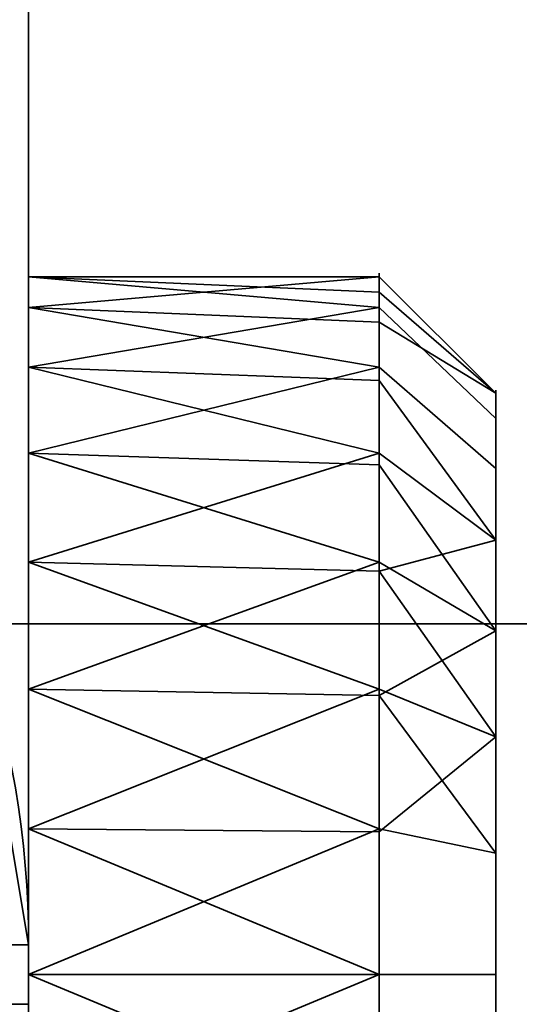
# Model space of a CAD drawing. Header units: millimetres. Extents: x -503 to 6703, y -110 to 193.
# Tile 898 of 1056: x 3437.46 to 3439.6, y -15.63 to -11.42. Entities that reach past the tile are written whole.
import ezdxf

# ---------------------------------------------------------------- set-up
doc = ezdxf.new("R2010")
doc.units = ezdxf.units.MM
doc.layers.add('151', color=7, linetype='Continuous', true_color=0xffffff)

# ---------------------------------------------------------------- blocks, each defined once
blk = doc.blocks.new('UG_SURFACE_003')
at = {"layer": '151', "color": 252, "linetype": 'Continuous', "lineweight": 35}
for points in [[(3602.5, -14, 2212.25), (3602.5, 174.4, 2212.25), (2397.5, 174.4, 2212.25), (2397.5, -14, 2212.25)], [(2547.4999, -14, 2062.2499), (2547.4999, 174.4, 2062.2499), (3452.5001, 174.4, 2062.2499), (3452.5001, -14, 2062.2499)], [(3602.5, -14, 2212.25), (2397.5, -14, 2212.25), (2547.4999, -14, 2062.2499), (3452.5001, -14, 2062.2499)]]:
    blk.add_3dface(points, dxfattribs=at)
blk = doc.blocks.new('UG_SURFACE_268')
at = {"layer": '151', "color": 252, "linetype": 'Continuous', "lineweight": 35}
for points in [[(2532.0001, -14, 2075.2499), (3467.9999, -14, 2075.2499), (3466.5, -14, 2073.75), (2533.5, -14, 2073.75)], [(2532.0001, -14, 2075.2499), (2532.0001, -25.92, 2075.2499), (3467.9999, -25.92, 2075.2499), (3467.9999, -14, 2075.2499)], [(2533.5, -14, 2073.75), (3466.5, -14, 2073.75), (3466.5, -25.92, 2073.75), (2533.5, -25.92, 2073.75)]]:
    blk.add_3dface(points, dxfattribs=at)
blk = doc.blocks.new('UG_SURFACE_292')
at = {"layer": '151', "color": 252, "linetype": 'Continuous', "lineweight": 35}
for points in [[(3435.4999, -22, 331.25), (3437.5, -22, 331.25), (3437.5, -9, 331.25), (3435.4999, -9, 331.25)], [(3435.4999, -9, 322.25), (3437.5, -9, 322.25), (3437.5, -22, 322.25), (3435.4999, -22, 322.25)], [(3437.5, -9, 331.25), (3437.5, -13.7366, 329.1771), (3437.5, -12.9019, 328.25)], [(3437.5, -9, 331.25), (3437.5, -22, 331.25), (3437.5, -16.1237, 329.6844), (3437.5, -14.8763, 329.6844)], [(3437.5, -9, 322.25), (3437.5, -12.6468, 325.8229), (3437.5, -13.2706, 324.7426)], [(3437.5, -12.9019, 328.25), (3437.5, -12.5164, 327.0636), (3437.5, -9, 331.25)], [(3437.5, -12.5164, 327.0636), (3437.5, -12.6468, 325.8229), (3437.5, -9, 322.25), (3437.5, -9, 331.25)], [(3437.5, -14.8763, 329.6844), (3437.5, -13.7366, 329.1771), (3437.5, -9, 331.25)], [(3437.5, -13.2706, 324.7426), (3437.5, -14.2798, 324.0094), (3437.5, -9, 322.25)], [(3437.5, -22, 322.25), (3437.5, -9, 322.25), (3437.5, -15.5, 323.75), (3437.5, -16.7202, 324.0094)], [(3437.5, -14.2798, 324.0094), (3437.5, -15.5, 323.75), (3437.5, -9, 322.25)], [(3437.5, -12.5164, 327.0636), (3438.9999, -12.5816, 327.0567), (3438.9999, -12.5164, 326.4364)], [(3438.9999, -12.5164, 326.4364), (3437.5, -12.6468, 325.8229), (3437.5, -12.5164, 327.0636)], [(3438.9999, -12.6468, 327.677), (3437.5, -12.5164, 327.0636), (3437.5, -12.9019, 328.25)], [(3438.9999, -12.6468, 327.677), (3438.9999, -12.5816, 327.0567), (3437.5, -12.5164, 327.0636)], [(3438.9999, -12.5164, 326.4364), (3438.9999, -12.7092, 325.8432), (3437.5, -12.6468, 325.8229)], [(3439.5001, -13.0137, 326.4887), (3438.9999, -12.5164, 326.4364), (3438.9999, -12.5816, 327.0567)], [(3438.9999, -12.7092, 325.8432), (3438.9999, -12.5164, 326.4364), (3439.5001, -13.0137, 326.4887)], [(3438.9999, -12.5816, 327.0567), (3438.9999, -12.6468, 327.677), (3439.5001, -13.1224, 327.5225), (3439.5001, -13.0137, 326.4887)], [(3437.5, -13.2706, 324.7426), (3437.5, -12.6468, 325.8229), (3438.9999, -12.9019, 325.25)], [(3437.5, -12.6468, 325.8229), (3438.9999, -12.7092, 325.8432), (3438.9999, -12.9019, 325.25)], [(3437.5, -12.9019, 328.25), (3438.9999, -12.9587, 328.2172), (3438.9999, -12.6468, 327.677)], [(3439.5001, -13.6421, 328.4228), (3439.5001, -13.1224, 327.5225), (3438.9999, -12.6468, 327.677), (3438.9999, -12.9587, 328.2172)], [(3439.5001, -13.0137, 326.4887), (3439.5001, -13.3349, 325.5), (3438.9999, -12.9019, 325.25), (3438.9999, -12.7092, 325.8432)], [(3437.5, -12.9019, 328.25), (3437.5, -13.7366, 329.1771), (3438.9999, -13.2706, 328.7574)], [(3438.9999, -13.2706, 328.7574), (3438.9999, -12.9587, 328.2172), (3437.5, -12.9019, 328.25)], [(3438.9999, -12.9019, 325.25), (3438.9999, -13.3193, 324.7865), (3437.5, -13.2706, 324.7426)], [(3438.9999, -13.3193, 324.7865), (3438.9999, -12.9019, 325.25), (3439.5001, -13.3349, 325.5), (3439.5001, -14.0305, 324.7274)], [(3438.9999, -12.9587, 328.2172), (3438.9999, -13.2706, 328.7574), (3439.5001, -13.6421, 328.4228)], [(3439.5001, -13.3349, 325.5), (3439.5001, -13.0137, 326.4887), (3439.5001, -13.1224, 327.5225), (3439.5001, -15.5, 326.75)], [(3439.5001, -13.1224, 327.5225), (3439.5001, -13.6421, 328.4228), (3439.5001, -14.4832, 329.0339), (3439.5001, -15.5, 326.75)], [(3437.5, -13.2706, 324.7426), (3438.9999, -13.3193, 324.7865), (3438.9999, -13.7366, 324.3229)], [(3438.9999, -13.7366, 324.3229), (3437.5, -14.2798, 324.0094), (3437.5, -13.2706, 324.7426)], [(3437.5, -13.7366, 329.1771), (3438.9999, -13.7752, 329.124), (3438.9999, -13.2706, 328.7574)], [(3439.5001, -14.4832, 329.0339), (3439.5001, -13.6421, 328.4228), (3438.9999, -13.2706, 328.7574), (3438.9999, -13.7752, 329.124)], [(3439.5001, -14.0305, 324.7274), (3438.9999, -13.7366, 324.3229), (3438.9999, -13.3193, 324.7865)], [(3439.5001, -15.5, 326.75), (3439.5001, -14.9802, 324.3046), (3439.5001, -14.0305, 324.7274), (3439.5001, -13.3349, 325.5)], [(3438.9999, -14.2798, 329.4906), (3437.5, -13.7366, 329.1771), (3437.5, -14.8763, 329.6844)], [(3438.9999, -14.2798, 329.4906), (3438.9999, -13.7752, 329.124), (3437.5, -13.7366, 329.1771)], [(3438.9999, -13.7366, 324.3229), (3438.9999, -14.3065, 324.0693), (3437.5, -14.2798, 324.0094)], [(3438.9999, -14.3065, 324.0693), (3438.9999, -13.7366, 324.3229), (3439.5001, -14.0305, 324.7274)], [(3438.9999, -13.7752, 329.124), (3438.9999, -14.2798, 329.4906), (3439.5001, -14.4832, 329.0339)], [(3439.5001, -14.0305, 324.7274), (3439.5001, -14.9802, 324.3046), (3438.9999, -14.8763, 323.8156), (3438.9999, -14.3065, 324.0693)], [(3437.2103, -14.0959, 317.1327), (3437.4239, -15.373, 317.1327), (3437.5, -15.373, 316.75), (3437.2835, -14.0788, 316.75)], [(3437.2835, -14.0788, 314.75), (3437.5, -15.373, 314.75), (3437.4239, -15.373, 314.3673), (3437.2103, -14.0959, 314.3673)], [(3437.2835, -14.0788, 336.75), (3437.5, -15.373, 336.75), (3437.4239, -15.373, 336.3673), (3437.2103, -14.0959, 336.3673)], [(3437.2103, -14.0959, 339.1327), (3437.4239, -15.373, 339.1327), (3437.5, -15.373, 338.75), (3437.2835, -14.0788, 338.75)], [(3437.5, -15.373, 338.75), (3437.5, -15.373, 336.75), (3437.2835, -14.0788, 336.75), (3437.2835, -14.0788, 338.75)], [(3437.5, -15.373, 316.75), (3437.5, -15.373, 314.75), (3437.2835, -14.0788, 314.75), (3437.2835, -14.0788, 316.75)], [(3437.5, -15.5, 323.75), (3437.5, -14.2798, 324.0094), (3438.9999, -14.8763, 323.8156)], [(3437.5, -14.2798, 324.0094), (3438.9999, -14.3065, 324.0693), (3438.9999, -14.8763, 323.8156)], [(3437.5, -14.8763, 329.6844), (3438.9999, -14.8899, 329.6203), (3438.9999, -14.2798, 329.4906)], [(3439.5001, -14.4832, 329.0339), (3438.9999, -14.2798, 329.4906), (3438.9999, -14.8899, 329.6203)], [(3438.9999, -14.8899, 329.6203), (3438.9999, -15.5, 329.75), (3439.5001, -15.5, 329.25), (3439.5001, -14.4832, 329.0339)], [(3439.5001, -14.4832, 329.0339), (3439.5001, -15.5, 329.25), (3439.5001, -16.5168, 329.0339), (3439.5001, -15.5, 326.75)], [(3438.9999, -15.5, 329.75), (3437.5, -14.8763, 329.6844), (3437.5, -16.1237, 329.6844)], [(3438.9999, -15.5, 329.75), (3438.9999, -14.8899, 329.6203), (3437.5, -14.8763, 329.6844)], [(3438.9999, -14.8763, 323.8156), (3438.9999, -15.5, 323.75), (3437.5, -15.5, 323.75)], [(3438.9999, -15.5, 323.75), (3438.9999, -14.8763, 323.8156), (3439.5001, -14.9802, 324.3046), (3439.5001, -15.5, 324.25)], [(3439.5001, -16.0198, 324.3046), (3439.5001, -15.5, 324.25), (3439.5001, -14.9802, 324.3046), (3439.5001, -15.5, 326.75)], [(3437.4239, -15.373, 339.1327), (3437.4239, -15.627, 339.1327), (3437.5, -15.627, 338.75), (3437.5, -15.373, 338.75)], [(3437.4239, -15.627, 336.3673), (3437.4239, -15.373, 336.3673), (3437.5, -15.373, 336.75), (3437.5, -15.627, 336.75)], [(3437.4239, -15.373, 317.1327), (3437.4239, -15.627, 317.1327), (3437.5, -15.627, 316.75), (3437.5, -15.373, 316.75)], [(3437.4239, -15.627, 314.3673), (3437.4239, -15.373, 314.3673), (3437.5, -15.373, 314.75), (3437.5, -15.627, 314.75)], [(3437.5, -15.373, 338.75), (3437.5, -15.627, 338.75), (3437.5, -15.627, 336.75), (3437.5, -15.373, 336.75)], [(3437.5, -15.373, 316.75), (3437.5, -15.627, 316.75), (3437.5, -15.627, 314.75), (3437.5, -15.373, 314.75)], [(3437.5, -16.1237, 329.6844), (3438.9999, -16.1101, 329.6203), (3438.9999, -15.5, 329.75)], [(3437.5, -15.5, 323.75), (3438.9999, -15.5, 323.75), (3438.9999, -16.1237, 323.8156)], [(3438.9999, -16.1237, 323.8156), (3437.5, -16.7202, 324.0094), (3437.5, -15.5, 323.75)], [(3439.5001, -16.5168, 329.0339), (3439.5001, -15.5, 329.25), (3438.9999, -15.5, 329.75), (3438.9999, -16.1101, 329.6203)], [(3439.5001, -15.5, 324.25), (3439.5001, -16.0198, 324.3046), (3438.9999, -16.1237, 323.8156), (3438.9999, -15.5, 323.75)], [(3439.5001, -16.5168, 329.0339), (3439.5001, -17.3579, 328.4228), (3439.5001, -17.8776, 327.5225), (3439.5001, -15.5, 326.75)], [(3439.5001, -17.8776, 327.5225), (3439.5001, -17.9863, 326.4887), (3439.5001, -17.6651, 325.5), (3439.5001, -15.5, 326.75)], [(3439.5001, -17.6651, 325.5), (3439.5001, -16.9695, 324.7274), (3439.5001, -16.0198, 324.3046), (3439.5001, -15.5, 326.75)]]:
    blk.add_3dface(points, dxfattribs=at)
blk = doc.blocks.new('UG_SURFACE_300')
at = {"layer": '151', "color": 252, "linetype": 'Continuous', "lineweight": 35}
for points in [[(3435.4999, -22, 1766.25), (3437.5, -22, 1766.25), (3437.5, -9, 1766.25), (3435.4999, -9, 1766.25)], [(3435.4999, -9, 1757.25), (3437.5, -9, 1757.25), (3437.5, -22, 1757.25), (3435.4999, -22, 1757.25)], [(3437.5, -9, 1766.25), (3437.5, -22, 1766.25), (3437.5, -16.1237, 1764.6844), (3437.5, -14.8763, 1764.6844)], [(3437.5, -9, 1757.25), (3437.5, -9, 1766.25), (3437.5, -12.5164, 1762.0636), (3437.5, -12.6468, 1760.8229)], [(3437.5, -14.8763, 1764.6844), (3437.5, -13.7366, 1764.1771), (3437.5, -9, 1766.25)], [(3437.5, -9, 1766.25), (3437.5, -12.9019, 1763.25), (3437.5, -12.5164, 1762.0636)], [(3437.5, -12.6468, 1760.8229), (3437.5, -13.2706, 1759.7426), (3437.5, -9, 1757.25)], [(3437.5, -13.7366, 1764.1771), (3437.5, -12.9019, 1763.25), (3437.5, -9, 1766.25)], [(3437.5, -13.2706, 1759.7426), (3437.5, -14.2798, 1759.0094), (3437.5, -9, 1757.25)], [(3437.5, -22, 1757.25), (3437.5, -9, 1757.25), (3437.5, -15.5, 1758.75), (3437.5, -16.7202, 1759.0094)], [(3437.5, -14.2798, 1759.0094), (3437.5, -15.5, 1758.75), (3437.5, -9, 1757.25)], [(3437.5, -12.5164, 1762.0636), (3438.9999, -12.5816, 1762.0567), (3438.9999, -12.5164, 1761.4365)], [(3438.9999, -12.5164, 1761.4365), (3437.5, -12.6468, 1760.8229), (3437.5, -12.5164, 1762.0636)], [(3438.9999, -12.6468, 1762.6771), (3437.5, -12.5164, 1762.0636), (3437.5, -12.9019, 1763.25)], [(3438.9999, -12.6468, 1762.6771), (3438.9999, -12.5816, 1762.0567), (3437.5, -12.5164, 1762.0636)], [(3438.9999, -12.5164, 1761.4365), (3438.9999, -12.7092, 1760.8432), (3437.5, -12.6468, 1760.8229)], [(3439.5001, -13.0137, 1761.4887), (3438.9999, -12.5164, 1761.4365), (3438.9999, -12.5816, 1762.0567)], [(3438.9999, -12.7092, 1760.8432), (3438.9999, -12.5164, 1761.4365), (3439.5001, -13.0137, 1761.4887)], [(3438.9999, -12.5816, 1762.0567), (3438.9999, -12.6468, 1762.6771), (3439.5001, -13.1224, 1762.5226), (3439.5001, -13.0137, 1761.4887)], [(3437.5, -12.6468, 1760.8229), (3438.9999, -12.7092, 1760.8432), (3438.9999, -12.9019, 1760.25)], [(3438.9999, -12.9019, 1760.25), (3437.5, -13.2706, 1759.7426), (3437.5, -12.6468, 1760.8229)], [(3437.5, -12.9019, 1763.25), (3438.9999, -12.9587, 1763.2172), (3438.9999, -12.6468, 1762.6771)], [(3439.5001, -13.6421, 1763.4228), (3439.5001, -13.1224, 1762.5226), (3438.9999, -12.6468, 1762.6771), (3438.9999, -12.9587, 1763.2172)], [(3439.5001, -13.0137, 1761.4887), (3439.5001, -13.3349, 1760.5), (3438.9999, -12.9019, 1760.25), (3438.9999, -12.7092, 1760.8432)], [(3437.5, -12.9019, 1763.25), (3437.5, -13.7366, 1764.1771), (3438.9999, -13.2706, 1763.7573)], [(3438.9999, -13.2706, 1763.7573), (3438.9999, -12.9587, 1763.2172), (3437.5, -12.9019, 1763.25)], [(3438.9999, -12.9019, 1760.25), (3438.9999, -13.3193, 1759.7865), (3437.5, -13.2706, 1759.7426)], [(3438.9999, -13.3193, 1759.7865), (3438.9999, -12.9019, 1760.25), (3439.5001, -13.3349, 1760.5), (3439.5001, -14.0305, 1759.7275)], [(3438.9999, -12.9587, 1763.2172), (3438.9999, -13.2706, 1763.7573), (3439.5001, -13.6421, 1763.4228)], [(3439.5001, -13.3349, 1760.5), (3439.5001, -13.0137, 1761.4887), (3439.5001, -13.1224, 1762.5226), (3439.5001, -15.5, 1761.75)], [(3439.5001, -13.1224, 1762.5226), (3439.5001, -13.6421, 1763.4228), (3439.5001, -14.4832, 1764.0339), (3439.5001, -15.5, 1761.75)], [(3437.5, -14.2798, 1759.0094), (3437.5, -13.2706, 1759.7426), (3438.9999, -13.7366, 1759.323)], [(3437.5, -13.2706, 1759.7426), (3438.9999, -13.3193, 1759.7865), (3438.9999, -13.7366, 1759.323)], [(3437.5, -13.7366, 1764.1771), (3438.9999, -13.7752, 1764.124), (3438.9999, -13.2706, 1763.7573)], [(3439.5001, -13.6421, 1763.4228), (3438.9999, -13.2706, 1763.7573), (3438.9999, -13.7752, 1764.124)], [(3439.5001, -14.0305, 1759.7275), (3438.9999, -13.7366, 1759.323), (3438.9999, -13.3193, 1759.7865)], [(3439.5001, -15.5, 1761.75), (3439.5001, -14.9802, 1759.3046), (3439.5001, -14.0305, 1759.7275), (3439.5001, -13.3349, 1760.5)], [(3438.9999, -13.7752, 1764.124), (3438.9999, -14.2798, 1764.4906), (3439.5001, -14.4832, 1764.0339), (3439.5001, -13.6421, 1763.4228)], [(3438.9999, -14.2798, 1764.4906), (3437.5, -13.7366, 1764.1771), (3437.5, -14.8763, 1764.6844)], [(3438.9999, -14.2798, 1764.4906), (3438.9999, -13.7752, 1764.124), (3437.5, -13.7366, 1764.1771)], [(3438.9999, -13.7366, 1759.323), (3438.9999, -14.3065, 1759.0692), (3437.5, -14.2798, 1759.0094)], [(3438.9999, -14.3065, 1759.0692), (3438.9999, -13.7366, 1759.323), (3439.5001, -14.0305, 1759.7275), (3439.5001, -14.9802, 1759.3046)], [(3437.2103, -14.0959, 1752.1327), (3437.4239, -15.373, 1752.1327), (3437.5, -15.373, 1751.75), (3437.2835, -14.0788, 1751.75)], [(3437.2835, -14.0788, 1749.75), (3437.5, -15.373, 1749.75), (3437.4239, -15.373, 1749.3674), (3437.2103, -14.0959, 1749.3674)], [(3437.2835, -14.0788, 1771.75), (3437.5, -15.373, 1771.75), (3437.4239, -15.373, 1771.3673), (3437.2103, -14.0959, 1771.3673)], [(3437.2103, -14.0959, 1774.1327), (3437.4239, -15.373, 1774.1327), (3437.5, -15.373, 1773.7499), (3437.2835, -14.0788, 1773.7499)], [(3437.5, -15.373, 1773.7499), (3437.5, -15.373, 1771.75), (3437.2835, -14.0788, 1771.75), (3437.2835, -14.0788, 1773.7499)], [(3437.5, -15.373, 1751.75), (3437.5, -15.373, 1749.75), (3437.2835, -14.0788, 1749.75), (3437.2835, -14.0788, 1751.75)], [(3437.5, -15.5, 1758.75), (3437.5, -14.2798, 1759.0094), (3438.9999, -14.8763, 1758.8155)], [(3437.5, -14.2798, 1759.0094), (3438.9999, -14.3065, 1759.0692), (3438.9999, -14.8763, 1758.8155)], [(3437.5, -14.8763, 1764.6844), (3438.9999, -14.8899, 1764.6203), (3438.9999, -14.2798, 1764.4906)], [(3439.5001, -14.4832, 1764.0339), (3438.9999, -14.2798, 1764.4906), (3438.9999, -14.8899, 1764.6203)], [(3439.5001, -14.9802, 1759.3046), (3438.9999, -14.8763, 1758.8155), (3438.9999, -14.3065, 1759.0692)], [(3438.9999, -14.8899, 1764.6203), (3438.9999, -15.5, 1764.75), (3439.5001, -15.5, 1764.25), (3439.5001, -14.4832, 1764.0339)], [(3439.5001, -14.4832, 1764.0339), (3439.5001, -15.5, 1764.25), (3439.5001, -16.5168, 1764.0339), (3439.5001, -15.5, 1761.75)], [(3437.5, -14.8763, 1764.6844), (3437.5, -16.1237, 1764.6844), (3438.9999, -15.5, 1764.75)], [(3438.9999, -15.5, 1764.75), (3438.9999, -14.8899, 1764.6203), (3437.5, -14.8763, 1764.6844)], [(3438.9999, -14.8763, 1758.8155), (3438.9999, -15.5, 1758.75), (3437.5, -15.5, 1758.75)], [(3438.9999, -15.5, 1758.75), (3438.9999, -14.8763, 1758.8155), (3439.5001, -14.9802, 1759.3046), (3439.5001, -15.5, 1759.25)], [(3439.5001, -16.0198, 1759.3046), (3439.5001, -15.5, 1759.25), (3439.5001, -14.9802, 1759.3046), (3439.5001, -15.5, 1761.75)], [(3437.4239, -15.373, 1774.1327), (3437.4239, -15.627, 1774.1327), (3437.5, -15.627, 1773.7499), (3437.5, -15.373, 1773.7499)], [(3437.4239, -15.627, 1771.3673), (3437.4239, -15.373, 1771.3673), (3437.5, -15.373, 1771.75), (3437.5, -15.627, 1771.75)], [(3437.4239, -15.373, 1752.1327), (3437.4239, -15.627, 1752.1327), (3437.5, -15.627, 1751.75), (3437.5, -15.373, 1751.75)], [(3437.4239, -15.627, 1749.3674), (3437.4239, -15.373, 1749.3674), (3437.5, -15.373, 1749.75), (3437.5, -15.627, 1749.75)], [(3437.5, -15.373, 1773.7499), (3437.5, -15.627, 1773.7499), (3437.5, -15.627, 1771.75), (3437.5, -15.373, 1771.75)], [(3437.5, -15.373, 1751.75), (3437.5, -15.627, 1751.75), (3437.5, -15.627, 1749.75), (3437.5, -15.373, 1749.75)], [(3437.5, -16.1237, 1764.6844), (3438.9999, -16.1101, 1764.6203), (3438.9999, -15.5, 1764.75)], [(3437.5, -15.5, 1758.75), (3438.9999, -15.5, 1758.75), (3438.9999, -16.1237, 1758.8155)], [(3438.9999, -16.1237, 1758.8155), (3437.5, -16.7202, 1759.0094), (3437.5, -15.5, 1758.75)], [(3439.5001, -16.5168, 1764.0339), (3439.5001, -15.5, 1764.25), (3438.9999, -15.5, 1764.75), (3438.9999, -16.1101, 1764.6203)], [(3439.5001, -15.5, 1759.25), (3439.5001, -16.0198, 1759.3046), (3438.9999, -16.1237, 1758.8155), (3438.9999, -15.5, 1758.75)], [(3439.5001, -16.5168, 1764.0339), (3439.5001, -17.3579, 1763.4228), (3439.5001, -17.8776, 1762.5226), (3439.5001, -15.5, 1761.75)], [(3439.5001, -17.8776, 1762.5226), (3439.5001, -17.9863, 1761.4887), (3439.5001, -17.6651, 1760.5), (3439.5001, -15.5, 1761.75)], [(3439.5001, -17.6651, 1760.5), (3439.5001, -16.9695, 1759.7275), (3439.5001, -16.0198, 1759.3046), (3439.5001, -15.5, 1761.75)]]:
    blk.add_3dface(points, dxfattribs=at)
blk = doc.blocks.new('UG_SURFACE_304')
at = {"layer": '151', "color": 252, "linetype": 'Continuous', "lineweight": 35}
for points in [[(3435.4999, -22, 1516.25), (3437.5, -22, 1516.25), (3437.5, -9, 1516.25), (3435.4999, -9, 1516.25)], [(3435.4999, -9, 1507.25), (3437.5, -9, 1507.25), (3437.5, -22, 1507.25), (3435.4999, -22, 1507.25)], [(3437.5, -9, 1516.25), (3437.5, -22, 1516.25), (3437.5, -16.1237, 1514.6844), (3437.5, -14.8763, 1514.6844)], [(3437.5, -9, 1507.25), (3437.5, -9, 1516.25), (3437.5, -12.5164, 1512.0636), (3437.5, -12.6468, 1510.8229)], [(3437.5, -14.8763, 1514.6844), (3437.5, -13.7366, 1514.1771), (3437.5, -9, 1516.25)], [(3437.5, -9, 1516.25), (3437.5, -12.9019, 1513.25), (3437.5, -12.5164, 1512.0636)], [(3437.5, -12.6468, 1510.8229), (3437.5, -13.2706, 1509.7426), (3437.5, -9, 1507.25)], [(3437.5, -13.7366, 1514.1771), (3437.5, -12.9019, 1513.25), (3437.5, -9, 1516.25)], [(3437.5, -13.2706, 1509.7426), (3437.5, -14.2798, 1509.0094), (3437.5, -9, 1507.25)], [(3437.5, -22, 1507.25), (3437.5, -9, 1507.25), (3437.5, -15.5, 1508.75), (3437.5, -16.7202, 1509.0094)], [(3437.5, -14.2798, 1509.0094), (3437.5, -15.5, 1508.75), (3437.5, -9, 1507.25)], [(3437.5, -12.5164, 1512.0636), (3438.9999, -12.5816, 1512.0567), (3438.9999, -12.5164, 1511.4365)], [(3438.9999, -12.5164, 1511.4365), (3437.5, -12.6468, 1510.8229), (3437.5, -12.5164, 1512.0636)], [(3438.9999, -12.6468, 1512.6771), (3437.5, -12.5164, 1512.0636), (3437.5, -12.9019, 1513.25)], [(3438.9999, -12.6468, 1512.6771), (3438.9999, -12.5816, 1512.0567), (3437.5, -12.5164, 1512.0636)], [(3438.9999, -12.5164, 1511.4365), (3438.9999, -12.7092, 1510.8432), (3437.5, -12.6468, 1510.8229)], [(3439.5001, -13.0137, 1511.4887), (3438.9999, -12.5164, 1511.4365), (3438.9999, -12.5816, 1512.0567)], [(3438.9999, -12.7092, 1510.8432), (3438.9999, -12.5164, 1511.4365), (3439.5001, -13.0137, 1511.4887)], [(3438.9999, -12.5816, 1512.0567), (3438.9999, -12.6468, 1512.6771), (3439.5001, -13.1224, 1512.5226), (3439.5001, -13.0137, 1511.4887)], [(3437.5, -12.6468, 1510.8229), (3438.9999, -12.7092, 1510.8432), (3438.9999, -12.9019, 1510.25)], [(3438.9999, -12.9019, 1510.25), (3437.5, -13.2706, 1509.7426), (3437.5, -12.6468, 1510.8229)], [(3437.5, -12.9019, 1513.25), (3438.9999, -12.9587, 1513.2172), (3438.9999, -12.6468, 1512.6771)], [(3439.5001, -13.6421, 1513.4228), (3439.5001, -13.1224, 1512.5226), (3438.9999, -12.6468, 1512.6771), (3438.9999, -12.9587, 1513.2172)], [(3439.5001, -13.0137, 1511.4887), (3439.5001, -13.3349, 1510.5), (3438.9999, -12.9019, 1510.25), (3438.9999, -12.7092, 1510.8432)], [(3437.5, -12.9019, 1513.25), (3437.5, -13.7366, 1514.1771), (3438.9999, -13.2706, 1513.7573)], [(3438.9999, -13.2706, 1513.7573), (3438.9999, -12.9587, 1513.2172), (3437.5, -12.9019, 1513.25)], [(3438.9999, -12.9019, 1510.25), (3438.9999, -13.3193, 1509.7865), (3437.5, -13.2706, 1509.7426)], [(3438.9999, -13.3193, 1509.7865), (3438.9999, -12.9019, 1510.25), (3439.5001, -13.3349, 1510.5), (3439.5001, -14.0305, 1509.7275)], [(3438.9999, -12.9587, 1513.2172), (3438.9999, -13.2706, 1513.7573), (3439.5001, -13.6421, 1513.4228)], [(3439.5001, -13.3349, 1510.5), (3439.5001, -13.0137, 1511.4887), (3439.5001, -13.1224, 1512.5226), (3439.5001, -15.5, 1511.75)], [(3439.5001, -13.1224, 1512.5226), (3439.5001, -13.6421, 1513.4228), (3439.5001, -14.4832, 1514.0339), (3439.5001, -15.5, 1511.75)], [(3437.5, -14.2798, 1509.0094), (3437.5, -13.2706, 1509.7426), (3438.9999, -13.7366, 1509.323)], [(3437.5, -13.2706, 1509.7426), (3438.9999, -13.3193, 1509.7865), (3438.9999, -13.7366, 1509.323)], [(3437.5, -13.7366, 1514.1771), (3438.9999, -13.7752, 1514.124), (3438.9999, -13.2706, 1513.7573)], [(3439.5001, -13.6421, 1513.4228), (3438.9999, -13.2706, 1513.7573), (3438.9999, -13.7752, 1514.124)], [(3439.5001, -14.0305, 1509.7275), (3438.9999, -13.7366, 1509.323), (3438.9999, -13.3193, 1509.7865)], [(3439.5001, -15.5, 1511.75), (3439.5001, -14.9802, 1509.3046), (3439.5001, -14.0305, 1509.7275), (3439.5001, -13.3349, 1510.5)], [(3438.9999, -13.7752, 1514.124), (3438.9999, -14.2798, 1514.4906), (3439.5001, -14.4832, 1514.0339), (3439.5001, -13.6421, 1513.4228)], [(3438.9999, -14.2798, 1514.4906), (3437.5, -13.7366, 1514.1771), (3437.5, -14.8763, 1514.6844)], [(3438.9999, -14.2798, 1514.4906), (3438.9999, -13.7752, 1514.124), (3437.5, -13.7366, 1514.1771)], [(3438.9999, -13.7366, 1509.323), (3438.9999, -14.3065, 1509.0692), (3437.5, -14.2798, 1509.0094)], [(3438.9999, -14.3065, 1509.0692), (3438.9999, -13.7366, 1509.323), (3439.5001, -14.0305, 1509.7275), (3439.5001, -14.9802, 1509.3046)], [(3437.2103, -14.0959, 1502.1327), (3437.4239, -15.373, 1502.1327), (3437.5, -15.373, 1501.75), (3437.2835, -14.0788, 1501.75)], [(3437.2835, -14.0788, 1499.75), (3437.5, -15.373, 1499.75), (3437.4239, -15.373, 1499.3674), (3437.2103, -14.0959, 1499.3674)], [(3437.2835, -14.0788, 1521.75), (3437.5, -15.373, 1521.75), (3437.4239, -15.373, 1521.3673), (3437.2103, -14.0959, 1521.3673)], [(3437.2103, -14.0959, 1524.1327), (3437.4239, -15.373, 1524.1327), (3437.5, -15.373, 1523.7499), (3437.2835, -14.0788, 1523.7499)], [(3437.5, -15.373, 1523.7499), (3437.5, -15.373, 1521.75), (3437.2835, -14.0788, 1521.75), (3437.2835, -14.0788, 1523.7499)], [(3437.5, -15.373, 1501.75), (3437.5, -15.373, 1499.75), (3437.2835, -14.0788, 1499.75), (3437.2835, -14.0788, 1501.75)], [(3437.5, -15.5, 1508.75), (3437.5, -14.2798, 1509.0094), (3438.9999, -14.8763, 1508.8155)], [(3437.5, -14.2798, 1509.0094), (3438.9999, -14.3065, 1509.0692), (3438.9999, -14.8763, 1508.8155)], [(3437.5, -14.8763, 1514.6844), (3438.9999, -14.8899, 1514.6203), (3438.9999, -14.2798, 1514.4906)], [(3439.5001, -14.4832, 1514.0339), (3438.9999, -14.2798, 1514.4906), (3438.9999, -14.8899, 1514.6203)], [(3439.5001, -14.9802, 1509.3046), (3438.9999, -14.8763, 1508.8155), (3438.9999, -14.3065, 1509.0692)], [(3438.9999, -14.8899, 1514.6203), (3438.9999, -15.5, 1514.75), (3439.5001, -15.5, 1514.25), (3439.5001, -14.4832, 1514.0339)], [(3439.5001, -14.4832, 1514.0339), (3439.5001, -15.5, 1514.25), (3439.5001, -16.5168, 1514.0339), (3439.5001, -15.5, 1511.75)], [(3437.5, -14.8763, 1514.6844), (3437.5, -16.1237, 1514.6844), (3438.9999, -15.5, 1514.75)], [(3438.9999, -15.5, 1514.75), (3438.9999, -14.8899, 1514.6203), (3437.5, -14.8763, 1514.6844)], [(3438.9999, -14.8763, 1508.8155), (3438.9999, -15.5, 1508.75), (3437.5, -15.5, 1508.75)], [(3438.9999, -15.5, 1508.75), (3438.9999, -14.8763, 1508.8155), (3439.5001, -14.9802, 1509.3046), (3439.5001, -15.5, 1509.25)], [(3439.5001, -16.0198, 1509.3046), (3439.5001, -15.5, 1509.25), (3439.5001, -14.9802, 1509.3046), (3439.5001, -15.5, 1511.75)], [(3437.4239, -15.373, 1524.1327), (3437.4239, -15.627, 1524.1327), (3437.5, -15.627, 1523.7499), (3437.5, -15.373, 1523.7499)], [(3437.4239, -15.627, 1521.3673), (3437.4239, -15.373, 1521.3673), (3437.5, -15.373, 1521.75), (3437.5, -15.627, 1521.75)], [(3437.4239, -15.373, 1502.1327), (3437.4239, -15.627, 1502.1327), (3437.5, -15.627, 1501.75), (3437.5, -15.373, 1501.75)], [(3437.4239, -15.627, 1499.3674), (3437.4239, -15.373, 1499.3674), (3437.5, -15.373, 1499.75), (3437.5, -15.627, 1499.75)], [(3437.5, -15.373, 1523.7499), (3437.5, -15.627, 1523.7499), (3437.5, -15.627, 1521.75), (3437.5, -15.373, 1521.75)], [(3437.5, -15.373, 1501.75), (3437.5, -15.627, 1501.75), (3437.5, -15.627, 1499.75), (3437.5, -15.373, 1499.75)], [(3437.5, -16.1237, 1514.6844), (3438.9999, -16.1101, 1514.6203), (3438.9999, -15.5, 1514.75)], [(3437.5, -15.5, 1508.75), (3438.9999, -15.5, 1508.75), (3438.9999, -16.1237, 1508.8155)], [(3438.9999, -16.1237, 1508.8155), (3437.5, -16.7202, 1509.0094), (3437.5, -15.5, 1508.75)], [(3439.5001, -16.5168, 1514.0339), (3439.5001, -15.5, 1514.25), (3438.9999, -15.5, 1514.75), (3438.9999, -16.1101, 1514.6203)], [(3439.5001, -15.5, 1509.25), (3439.5001, -16.0198, 1509.3046), (3438.9999, -16.1237, 1508.8155), (3438.9999, -15.5, 1508.75)], [(3439.5001, -16.5168, 1514.0339), (3439.5001, -17.3579, 1513.4228), (3439.5001, -17.8776, 1512.5226), (3439.5001, -15.5, 1511.75)], [(3439.5001, -17.8776, 1512.5226), (3439.5001, -17.9863, 1511.4887), (3439.5001, -17.6651, 1510.5), (3439.5001, -15.5, 1511.75)], [(3439.5001, -17.6651, 1510.5), (3439.5001, -16.9695, 1509.7275), (3439.5001, -16.0198, 1509.3046), (3439.5001, -15.5, 1511.75)]]:
    blk.add_3dface(points, dxfattribs=at)

msp = doc.modelspace()

# ---------------------------------------------------------------- linework, layer by layer
at = {"layer": '151', "color": 252, "linetype": 'Continuous', "lineweight": -3, "true_color": 0x939598}
for p, q in [((3437.5, -22, 322.25), (3437.5, -9, 322.25)), ((3437.5, -9, 331.25), (3437.5, -22, 331.25)), ((3437.5, -22, 1757.25), (3437.5, -9, 1757.25)), ((3437.5, -9, 1766.25), (3437.5, -22, 1766.25)), ((3437.5, -22, 1507.25), (3437.5, -9, 1507.25)), ((3437.5, -9, 1516.25), (3437.5, -22, 1516.25)), ((2397.5, -14, 2212.25), (3602.5, -14, 2212.25)), ((3468, -14, 2075.25), (2532, -14, 2075.25)), ((3466.5, -14, 2073.75), (2533.5, -14, 2073.75)), ((3452.5, -14, 2062.25), (2547.5, -14, 2062.25)), ((3437.5, -15.373, 336.75), (3437.5, -15.373, 338.75)), ((3437.5, -15.373, 316.75), (3437.5, -15.627, 316.75)), ((3437.5, -15.627, 336.75), (3437.5, -15.373, 336.75)), ((3437.5, -15.627, 314.75), (3437.5, -15.373, 314.75)), ((3437.5, -15.373, 314.75), (3437.5, -15.373, 316.75)), ((3437.5, -15.373, 338.75), (3437.5, -15.627, 338.75)), ((3437.5, -15.373, 1749.75), (3437.5, -15.373, 1751.75)), ((3437.5, -15.373, 1773.75), (3437.5, -15.627, 1773.75)), ((3437.5, -15.627, 1771.75), (3437.5, -15.373, 1771.75)), ((3437.5, -15.373, 1771.75), (3437.5, -15.373, 1773.75)), ((3437.5, -15.373, 1751.75), (3437.5, -15.627, 1751.75)), ((3437.5, -15.627, 1749.75), (3437.5, -15.373, 1749.75)), ((3437.5, -15.373, 1521.75), (3437.5, -15.373, 1523.75)), ((3437.5, -15.373, 1501.75), (3437.5, -15.627, 1501.75)), ((3437.5, -15.627, 1521.75), (3437.5, -15.373, 1521.75)), ((3437.5, -15.373, 1499.75), (3437.5, -15.373, 1501.75)), ((3437.5, -15.373, 1523.75), (3437.5, -15.627, 1523.75)), ((3437.5, -15.627, 1499.75), (3437.5, -15.373, 1499.75)), ((3437.5, -15.627, 338.75), (3437.5, -15.627, 336.75)), ((3437.5, -15.627, 316.75), (3437.5, -15.627, 314.75)), ((3437.5, -15.627, 1773.75), (3437.5, -15.627, 1771.75)), ((3437.5, -15.627, 1751.75), (3437.5, -15.627, 1749.75)), ((3437.5, -15.627, 1523.75), (3437.5, -15.627, 1521.75)), ((3437.5, -15.627, 1501.75), (3437.5, -15.627, 1499.75))]:
    msp.add_line(p, q, dxfattribs=at)
at = {"layer": '151', "color": 252, "linetype": 'Continuous', "lineweight": -3, "true_color": 0x939598, "extrusion": (-1, 0, 0)}
for centre in [(15.5, 326.75, -3437.5), (15.5, 1761.75, -3437.5), (15.5, 1511.75, -3437.5), (15.5, 326.75, -3439), (15.5, 1761.75, -3439), (15.5, 1511.75, -3439)]:
    msp.add_circle(centre, 3, dxfattribs=at)
at = {"layer": '151', "color": 252, "linetype": 'Continuous', "lineweight": -3, "true_color": 0x939598, "extrusion": (1, 0, 0)}
for centre in [(-15.5, 326.75, 3439.5), (-15.5, 1761.75, 3439.5), (-15.5, 1511.75, 3439.5)]:
    msp.add_circle(centre, 2.5, dxfattribs=at)
at = {"layer": '151', "color": 252, "linetype": 'Continuous', "lineweight": -3, "true_color": 0x939598}
for centre in [(3433.5, -15.373, 314.75), (3433.5, -15.373, 336.75), (3433.5, -15.373, 1749.75), (3433.5, -15.373, 1771.75), (3433.5, -15.373, 1521.75), (3433.5, -15.373, 1499.75)]:
    msp.add_arc(centre, 4, 0, 75.5225, dxfattribs=at)
at = {"layer": '151', "color": 252, "linetype": 'Continuous', "lineweight": -3, "true_color": 0x939598, "extrusion": (0, 0, -1)}
for centre, start, end in [((-3433.5, -15.373, -338.75), 104.4775, 180), ((-3433.5, -15.373, -316.75), 104.4775, 180), ((-3433.5, -15.373, -1751.75), 104.4775, 180), ((-3433.5, -15.373, -1773.75), 104.4775, 180), ((-3433.5, -15.373, -1523.75), 104.4775, 180), ((-3433.5, -15.373, -1501.75), 104.4775, 180), ((-3433.5, -15.627, -338.75), 180, 255.5225), ((-3433.5, -15.627, -316.75), 180, 255.5225), ((-3433.5, -15.627, -1751.75), 180, 255.5225), ((-3433.5, -15.627, -1773.75), 180, 255.5225), ((-3433.5, -15.627, -1523.75), 180, 255.5225), ((-3433.5, -15.627, -1501.75), 180, 255.5225)]:
    msp.add_arc(centre, 4, start, end, dxfattribs=at)
at = {"layer": '151', "color": 252, "linetype": 'Continuous', "lineweight": -3, "true_color": 0x939598, "extrusion": (0, -1, 0)}
for centre in [(3436.5, 314.75, 15.373), (3436.5, 1749.75, 15.373), (3436.5, 1499.75, 15.373), (3436.5, 314.75, 15.627), (3436.5, 1749.75, 15.627), (3436.5, 1499.75, 15.627)]:
    msp.add_arc(centre, 1, 270, 0, dxfattribs=at)
at = {"layer": '151', "color": 252, "linetype": 'Continuous', "lineweight": -3, "true_color": 0x939598, "extrusion": (0, 1, -9.91271e-16)}
for centre, start, end in [((-3436.5, 336.75, -15.373), 180, 270), ((-3436.5, 338.75, -15.373), 90, 180), ((-3436.5, 316.75, -15.373), 90, 180), ((-3436.5, 1751.75, -15.373), 90, 180), ((-3436.5, 1771.75, -15.373), 180, 270), ((-3436.5, 1773.75, -15.373), 90, 180), ((-3436.5, 1521.75, -15.373), 180, 270), ((-3436.5, 1523.75, -15.373), 90, 180), ((-3436.5, 1501.75, -15.373), 90, 180), ((-3436.5, 338.75, -15.627), 90, 180), ((-3436.5, 336.75, -15.627), 180, 270), ((-3436.5, 316.75, -15.627), 90, 180), ((-3436.5, 1773.75, -15.627), 90, 180), ((-3436.5, 1751.75, -15.627), 90, 180), ((-3436.5, 1771.75, -15.627), 180, 270), ((-3436.5, 1523.75, -15.627), 90, 180), ((-3436.5, 1521.75, -15.627), 180, 270), ((-3436.5, 1501.75, -15.627), 90, 180)]:
    msp.add_arc(centre, 1, start, end, dxfattribs=at)

# ---------------------------------------------------------------- block references
at = {"layer": '151', "color": 252, "linetype": 'Continuous', "lineweight": -3, "true_color": 0x939598}
for name in ['UG_SURFACE_003', 'UG_SURFACE_268', 'UG_SURFACE_292', 'UG_SURFACE_300', 'UG_SURFACE_304']:
    msp.add_blockref(name, (0, 0), dxfattribs=at)

doc.saveas('drawing.dxf')
